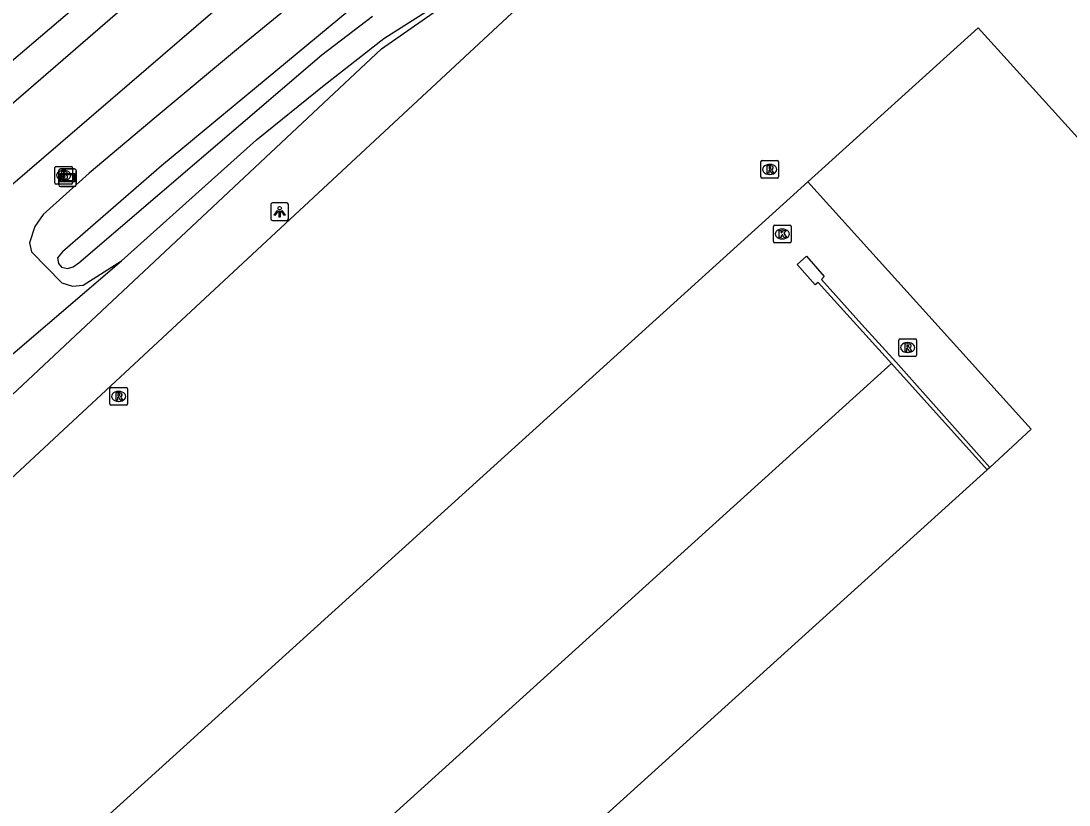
# Model space of a CAD drawing. Extents: x 156141 to 158132, y 385651 to 388399.
# Drawn here: x 156557 to 156616.3, y 387555 to 387599.4 of the extents above; entities that cross this region are included whole.
import ezdxf

# ---------------------------------------------------------------- set-up
doc = ezdxf.new("R2010")
doc.units = 0
for name, color, linetype in [('IMGEO_Berm_groen', 7, 'Continuous'), ('IMGEO_Brandkraan', 7, 'Continuous'), ('IMGEO_Fietspad_gesloten', 7, 'Continuous'), ('IMGEO_Groenvoorziening', 7, 'Continuous'), ('IMGEO_Hek', 7, 'Continuous'), ('IMGEO_Kolk', 7, 'Continuous'), ('IMGEO_Lichtpunt', 7, 'Continuous'), ('IMGEO_Lijnafwatering', 7, 'Continuous'), ('IMGEO_Muur', 7, 'Continuous'), ('IMGEO_Pand', 7, 'Continuous'), ('IMGEO_Rijbaan_lokaal_gesloten', 7, 'Continuous'), ('IMGEO_Rioolput', 7, 'Continuous'), ('IMGEO_Verklikker', 7, 'Continuous'), ('IMGEO_Waterloop', 7, 'Continuous')]:
    doc.layers.add(name, color=color, linetype=linetype)

msp = doc.modelspace()

# ---------------------------------------------------------------- linework, layer by layer
at = {"layer": 'IMGEO_Berm_groen'}
for points in [[(156594.228, 387618.002), (156594.161, 387618.028), (156593.291, 387618.392), (156591.481, 387617.853), (156589.419, 387616.17), (156586.681, 387613.782), (156584.292, 387611.071), (156581.372, 387608.069), (156579.258, 387605.991), (156576.15, 387603.478), (156569.414, 387597.957), (156564.654, 387593.969), (156560.852, 387590.786), (156558.247, 387588.454), (156557.775, 387587.764), (156557.476, 387586.854), (156557.603, 387586.343), (156559.305, 387584.578), (156559.905, 387584.391), (156560.52, 387584.454), (156562.689, 387585.819)], [(156556.411, 387580.45), (156562.689, 387585.819)]]:
    msp.add_lwpolyline(points, dxfattribs=at)
at = {"layer": 'IMGEO_Brandkraan'}
for p, q in [((156558.916, 387590.239), (156558.916, 387591.091)), ((156558.991, 387591.165), (156559.843, 387591.165)), ((156559.404, 387590.945), (156559.429, 387590.945)), ((156559.917, 387591.091), (156559.917, 387590.239)), ((156559.427, 387590.385), (156559.402, 387590.385)), ((156559.843, 387590.165), (156558.991, 387590.165))]:
    msp.add_line(p, q, dxfattribs=at)
for points in [[(156558.916, 387590.239), (156558.916, 387591.091)], [(156558.991, 387591.165), (156559.843, 387591.165)], [(156559.264, 387590.865), (156559.264, 387590.465), (156559.477, 387590.465)], [(156559.495, 387590.865), (156559.264, 387590.865)], [(156559.443, 387590.784), (156559.389, 387590.784), (156559.389, 387590.708)], [(156559.917, 387591.091), (156559.917, 387590.239)], [(156559.389, 387590.708), (156559.442, 387590.708)], [(156559.451, 387590.632), (156559.389, 387590.632), (156559.389, 387590.551)], [(156559.389, 387590.551), (156559.451, 387590.551)], [(156559.843, 387590.165), (156558.991, 387590.165)]]:
    msp.add_lwpolyline(points, dxfattribs=at)
for centre, radius, start, end in [((156558.993, 387591.089), 0.0765, 91.55205, 178.44795), ((156558.993, 387591.089), 0.0765, 91.55205, 178.44795), ((156559.444, 387590.746), 0.0379, 267.82845, 90.93552), ((156559.499, 387590.72), 0.145, 59.4692, 91.53667), ((156559.524, 387590.767), 0.0922, 285.51372, 58.15012), ((156559.841, 387591.089), 0.0765, 1.55205, 88.44795), ((156559.841, 387591.089), 0.0765, 1.55205, 88.44795), ((156558.993, 387590.241), 0.0765, 181.55205, 268.44795), ((156558.993, 387590.241), 0.0765, 181.55205, 268.44795), ((156559.452, 387590.591), 0.0404, 269.87594, 90.50774), ((156559.483, 387590.716), 0.251, 268.66757, 293.53466), ((156559.529, 387590.575), 0.105, 301.31148, 78.98903), ((156559.841, 387590.241), 0.0765, 271.55205, 358.44795), ((156559.841, 387590.241), 0.0765, 271.55205, 358.44795)]:
    msp.add_arc(centre, radius, start, end, dxfattribs=at)
for centre, major_axis, ratio, start_param, end_param in [((156559.403, 387590.665), (-0.387, 0.002), 0.722429, 4.712389, 7.853982), ((156559.428, 387590.665), (-0.39, 0.002), 0.717154, 1.570796, 4.712389)]:
    msp.add_ellipse(centre, major_axis=major_axis, ratio=ratio, start_param=start_param, end_param=end_param, dxfattribs=at)
at = {"layer": 'IMGEO_Fietspad_gesloten'}
for points in [[(156585.415, 387620.086), (156578.126, 387613.433), (156551.398, 387590.304), (156495.527, 387537.568), (156379.452, 387427.902)], [(156590.669, 387620.135), (156581.442, 387611.597), (156554.376, 387588.321), (156498.217, 387535.194), (156430.268, 387471.316), (156381.614, 387425.402)]]:
    msp.add_lwpolyline(points, dxfattribs=at)
at = {"layer": 'IMGEO_Groenvoorziening'}
msp.add_lwpolyline([(156562.689, 387585.819), (156570.318, 387592.668), (156574.157, 387595.767), (156577.521, 387598.409), (156580.111, 387600.038), (156584.957, 387603.57), (156587.219, 387605.389), (156593.652, 387610.168), (156595.879, 387611.476), (156598.448, 387613.109), (156599.494, 387613.824)], dxfattribs=at)
at = {"layer": 'IMGEO_Hek'}
msp.add_lwpolyline([(156646.881, 387477.996), (156638.619, 387470.479), (156638.602, 387470.464), (156602.22, 387437.666), (156601.882, 387437.361), (156590.708, 387427.281), (156590.403, 387427.007), (156590.376, 387426.982), (156553.024, 387393.236), (156505.235, 387445.99), (156463.944, 387491.685), (156532.587, 387555.868), (156577.395, 387597.823), (156580.308, 387599.849), (156603.227, 387615.785)], dxfattribs=at)
at = {"layer": 'IMGEO_Kolk'}
for p, q in [((156599.636, 387587.845), (156600.488, 387587.845)), ((156599.561, 387586.919), (156599.561, 387587.771)), ((156600.049, 387587.625), (156600.074, 387587.625)), ((156600.562, 387587.771), (156600.562, 387586.919)), ((156600.488, 387586.845), (156599.636, 387586.845)), ((156600.072, 387587.065), (156600.047, 387587.065))]:
    msp.add_line(p, q, dxfattribs=at)
for points in [[(156599.636, 387587.845), (156600.488, 387587.845)], [(156599.561, 387586.919), (156599.561, 387587.771)], [(156599.882, 387587.545), (156600.005, 387587.545), (156600.005, 387587.394), (156600.135, 387587.545), (156600.299, 387587.545), (156600.153, 387587.394), (156600.306, 387587.145), (156600.154, 387587.145), (156600.069, 387587.309), (156600.005, 387587.242), (156600.005, 387587.145), (156599.882, 387587.145), (156599.882, 387587.545)], [(156600.562, 387587.771), (156600.562, 387586.919)], [(156600.488, 387586.845), (156599.636, 387586.845)]]:
    msp.add_lwpolyline(points, dxfattribs=at)
for centre, start, end in [((156599.638, 387587.769), 91.55205, 178.44795), ((156599.638, 387587.769), 91.55205, 178.44795), ((156600.486, 387587.769), 1.55205, 88.44795), ((156600.486, 387587.769), 1.55205, 88.44795), ((156599.638, 387586.921), 181.55205, 268.44795), ((156599.638, 387586.921), 181.55205, 268.44795), ((156600.486, 387586.921), 271.55205, 358.44795), ((156600.486, 387586.921), 271.55205, 358.44795)]:
    msp.add_arc(centre, 0.0765, start, end, dxfattribs=at)
for centre, major_axis, ratio, start_param, end_param in [((156600.048, 387587.345), (-0.387, 0.002), 0.722429, 4.712389, 7.853982), ((156600.073, 387587.345), (-0.39, 0.002), 0.717154, 1.570796, 4.712389)]:
    msp.add_ellipse(centre, major_axis=major_axis, ratio=ratio, start_param=start_param, end_param=end_param, dxfattribs=at)
at = {"layer": 'IMGEO_Lichtpunt'}
for p, q in [((156571.13, 387589.013), (156571.13, 387588.206)), ((156571.13, 387589.013), (156571.13, 387588.206)), ((156572.032, 387589.108), (156571.224, 387589.108)), ((156572.032, 387589.108), (156571.224, 387589.108)), ((156572.126, 387588.206), (156572.126, 387589.013)), ((156572.126, 387588.206), (156572.126, 387589.013)), ((156571.224, 387588.112), (156572.032, 387588.112)), ((156571.224, 387588.112), (156572.032, 387588.112))]:
    msp.add_line(p, q, dxfattribs=at)
for points in [[(156571.504, 387588.677), (156571.543, 387588.649), (156571.355, 387588.387), (156571.317, 387588.414), (156571.504, 387588.677)], [(156571.606, 387588.629), (156571.653, 387588.629), (156571.653, 387588.307), (156571.606, 387588.307), (156571.606, 387588.629)], [(156571.716, 387588.649), (156571.754, 387588.676), (156571.941, 387588.414), (156571.902, 387588.386), (156571.716, 387588.649)]]:
    msp.add_lwpolyline(points, dxfattribs=at)
msp.add_circle((156571.629, 387588.811), 0.0994, dxfattribs=at)
for centre, start, end in [((156571.224, 387589.013), 90, 180), ((156571.224, 387589.013), 90, 180), ((156572.032, 387589.013), 0, 90), ((156572.032, 387589.013), 0, 90), ((156571.224, 387588.206), 180, 270), ((156571.224, 387588.206), 180, 270), ((156572.032, 387588.206), 270, 0), ((156572.032, 387588.206), 270, 360)]:
    msp.add_arc(centre, 0.0946, start, end, dxfattribs=at)
at = {"layer": 'IMGEO_Lijnafwatering'}
for points in [[(156606.24, 387580.011), (156590.555, 387565.818)], [(156590.555, 387565.818), (156574.871, 387551.626)]]:
    msp.add_lwpolyline(points, dxfattribs=at)
at = {"layer": 'IMGEO_Muur'}
msp.add_lwpolyline([(156611.662, 387574.003), (156606.24, 387580.011), (156602.099, 387584.599), (156601.924, 387584.473), (156600.909, 387585.613), (156601.431, 387586.084), (156602.425, 387584.938), (156602.286, 387584.768), (156604.541, 387582.247), (156606.49, 387580.116), (156611.806, 387574.133)], dxfattribs=at)
at = {"layer": 'IMGEO_Pand'}
for points in [[(156649.493, 387556.673), (156611.15, 387599.011), (156601.503, 387590.29)], [(156601.503, 387590.29), (156614.14, 387576.3), (156611.806, 387574.133)], [(156611.662, 387574.003), (156569.315, 387535.705), (156533.206, 387503.06)], [(156611.806, 387574.133), (156611.662, 387574.003)]]:
    msp.add_lwpolyline(points, dxfattribs=at)
at = {"layer": 'IMGEO_Rijbaan_lokaal_gesloten'}
for points in [[(156379.528, 387430.462), (156494.497, 387538.848), (156552.666, 387593.555), (156552.503, 387593.766), (156576.876, 387614.53)], [(156466.435, 387489.763), (156478.39, 387500.9), (156479.281, 387501.735), (156480.114, 387502.834), (156480.58, 387503.254), (156481.503, 387503.777), (156497.027, 387518.253), (156529.401, 387548.361), (156559.408, 387576.269), (156587.969, 387602.829)], [(156601.503, 387590.29), (156499.725, 387498.144)]]:
    msp.add_lwpolyline(points, dxfattribs=at)
at = {"layer": 'IMGEO_Rioolput'}
for p, q in [((156598.852, 387590.574), (156598.852, 387591.426)), ((156598.927, 387591.5), (156599.779, 387591.5)), ((156599.853, 387591.426), (156599.853, 387590.574)), ((156599.34, 387591.28), (156599.365, 387591.28)), ((156599.779, 387590.5), (156598.927, 387590.5)), ((156599.363, 387590.72), (156599.338, 387590.72)), ((156606.654, 387580.497), (156606.654, 387581.349)), ((156606.729, 387581.423), (156607.581, 387581.423)), ((156607.655, 387581.349), (156607.655, 387580.497)), ((156607.142, 387581.203), (156607.167, 387581.203)), ((156607.581, 387580.423), (156606.729, 387580.423)), ((156607.165, 387580.643), (156607.14, 387580.643)), ((156562.021, 387577.733), (156562.021, 387578.585)), ((156562.096, 387578.659), (156562.948, 387578.659)), ((156562.509, 387578.439), (156562.534, 387578.439)), ((156563.022, 387578.585), (156563.022, 387577.733)), ((156562.532, 387577.879), (156562.507, 387577.879)), ((156562.948, 387577.659), (156562.096, 387577.659))]:
    msp.add_line(p, q, dxfattribs=at)
for points in [[(156598.852, 387590.574), (156598.852, 387591.426)], [(156598.927, 387591.5), (156599.779, 387591.5)], [(156599.853, 387591.426), (156599.853, 387590.574)], [(156599.441, 387591.198), (156599.189, 387591.2), (156599.189, 387590.8)], [(156599.189, 387590.8), (156599.313, 387590.8), (156599.313, 387590.962), (156599.324, 387590.962)], [(156599.367, 387591.119), (156599.313, 387591.119), (156599.313, 387591.038)], [(156599.313, 387591.038), (156599.365, 387591.038)], [(156599.371, 387590.933), (156599.442, 387590.8), (156599.582, 387590.8), (156599.517, 387590.926)], [(156599.779, 387590.5), (156598.927, 387590.5)], [(156606.654, 387580.497), (156606.654, 387581.349)], [(156606.729, 387581.423), (156607.581, 387581.423)], [(156607.655, 387581.349), (156607.655, 387580.497)], [(156607.243, 387581.121), (156606.991, 387581.123), (156606.991, 387580.723)], [(156606.991, 387580.723), (156607.115, 387580.723), (156607.115, 387580.885), (156607.126, 387580.885)], [(156607.169, 387581.042), (156607.115, 387581.042), (156607.115, 387580.961)], [(156607.115, 387580.961), (156607.167, 387580.961)], [(156607.173, 387580.856), (156607.244, 387580.723), (156607.384, 387580.723), (156607.319, 387580.849)], [(156607.581, 387580.423), (156606.729, 387580.423)], [(156562.021, 387577.733), (156562.021, 387578.585)], [(156562.096, 387578.659), (156562.948, 387578.659)], [(156562.61, 387578.357), (156562.358, 387578.359), (156562.358, 387577.959)], [(156563.022, 387578.585), (156563.022, 387577.733)], [(156562.358, 387577.959), (156562.482, 387577.959), (156562.482, 387578.121), (156562.493, 387578.121)], [(156562.536, 387578.278), (156562.482, 387578.278), (156562.482, 387578.197)], [(156562.482, 387578.197), (156562.534, 387578.197)], [(156562.54, 387578.092), (156562.611, 387577.959), (156562.751, 387577.959), (156562.686, 387578.085)], [(156562.948, 387577.659), (156562.096, 387577.659)]]:
    msp.add_lwpolyline(points, dxfattribs=at)
for centre, radius, start, end in [((156598.929, 387591.424), 0.0765, 91.55205, 178.44795), ((156598.929, 387591.424), 0.0765, 91.55205, 178.44795), ((156599.777, 387591.424), 0.0765, 1.55205, 88.44795), ((156599.777, 387591.424), 0.0765, 1.55205, 88.44795), ((156599.323, 387590.909), 0.0533, 26.02933, 88.69889), ((156599.349, 387591.227), 0.19, 274.7715, 282.96867), ((156599.373, 387591.023), 0.0964, 77.00612, 93.18647), ((156599.387, 387591.08), 0.0378, 276.66336, 79.67722), ((156599.44, 387591.088), 0.109, 350.36119, 89.41601), ((156599.438, 387591.088), 0.112, 277.58423, 350.98172), ((156599.422, 387590.873), 0.108, 29.51342, 73.79051), ((156598.929, 387590.576), 0.0765, 181.55205, 268.44795), ((156598.929, 387590.576), 0.0765, 181.55205, 268.44795), ((156599.777, 387590.576), 0.0765, 271.55205, 358.44795), ((156599.777, 387590.576), 0.0765, 271.55205, 358.44795), ((156606.731, 387581.347), 0.0765, 91.55205, 178.44795), ((156606.731, 387581.347), 0.0765, 91.55205, 178.44795), ((156607.579, 387581.347), 0.0765, 1.55205, 88.44795), ((156607.579, 387581.347), 0.0765, 1.55205, 88.44795), ((156607.125, 387580.832), 0.0533, 26.02933, 88.69889), ((156607.151, 387581.15), 0.19, 274.7715, 282.96867), ((156607.175, 387580.946), 0.0964, 77.00612, 93.18647), ((156607.189, 387581.003), 0.0378, 276.66336, 79.67722), ((156607.242, 387581.011), 0.109, 350.36119, 89.41601), ((156607.24, 387581.011), 0.112, 277.58423, 350.98172), ((156607.224, 387580.796), 0.108, 29.51342, 73.79051), ((156606.731, 387580.499), 0.0765, 181.55205, 268.44795), ((156606.731, 387580.499), 0.0765, 181.55205, 268.44795), ((156607.579, 387580.499), 0.0765, 271.55205, 358.44795), ((156607.579, 387580.499), 0.0765, 271.55205, 358.44795), ((156562.098, 387578.583), 0.0765, 91.55205, 178.44795), ((156562.098, 387578.583), 0.0765, 91.55205, 178.44795), ((156562.609, 387578.247), 0.109, 350.36119, 89.41601), ((156562.946, 387578.583), 0.0765, 1.55205, 88.44795), ((156562.946, 387578.583), 0.0765, 1.55205, 88.44795), ((156562.098, 387577.735), 0.0765, 181.55205, 268.44795), ((156562.098, 387577.735), 0.0765, 181.55205, 268.44795), ((156562.492, 387578.068), 0.0533, 26.02933, 88.69889), ((156562.518, 387578.386), 0.19, 274.7715, 282.96867), ((156562.542, 387578.182), 0.0964, 77.00612, 93.18647), ((156562.556, 387578.239), 0.0378, 276.66336, 79.67722), ((156562.607, 387578.247), 0.112, 277.58423, 350.98172), ((156562.591, 387578.032), 0.108, 29.51342, 73.79051), ((156562.946, 387577.735), 0.0765, 271.55205, 358.44795), ((156562.946, 387577.735), 0.0765, 271.55205, 358.44795)]:
    msp.add_arc(centre, radius, start, end, dxfattribs=at)
for centre, major_axis, ratio, start_param, end_param in [((156599.339, 387591), (-0.387, 0.002), 0.722429, 4.712389, 7.853982), ((156599.364, 387591), (-0.39, 0.002), 0.717154, 1.570796, 4.712389), ((156607.141, 387580.923), (-0.387, 0.002), 0.722429, 4.712389, 7.853982), ((156607.166, 387580.923), (-0.39, 0.002), 0.717154, 1.570796, 4.712389), ((156562.508, 387578.159), (-0.387, 0.002), 0.722429, 4.712389, 7.853982), ((156562.533, 387578.159), (-0.39, 0.002), 0.717154, 1.570796, 4.712389)]:
    msp.add_ellipse(centre, major_axis=major_axis, ratio=ratio, start_param=start_param, end_param=end_param, dxfattribs=at)
at = {"layer": 'IMGEO_Verklikker'}
for p, q in [((156559.137, 387590.132), (156559.137, 387590.932)), ((156559.137, 387590.932), (156559.137, 387590.132)), ((156559.237, 387591.032), (156560.027, 387591.032)), ((156560.027, 387591.032), (156559.237, 387591.032)), ((156560.127, 387590.932), (156560.127, 387590.132)), ((156560.127, 387590.132), (156560.127, 387590.932)), ((156560.027, 387590.032), (156559.237, 387590.032)), ((156559.237, 387590.032), (156560.027, 387590.032))]:
    msp.add_line(p, q, dxfattribs=at)
for points in [[(156559.238, 387590.764), (156560.026, 387590.764), (156560.026, 387590.3), (156559.238, 387590.3), (156559.238, 387590.764)], [(156559.303, 387590.699), (156559.303, 387590.365), (156559.961, 387590.365), (156559.961, 387590.699), (156559.303, 387590.699)]]:
    msp.add_lwpolyline(points, dxfattribs=at)
for centre, start, end in [((156559.237, 387590.932), 90, 180), ((156559.237, 387590.932), 90, 180), ((156560.027, 387590.932), 0, 90), ((156560.027, 387590.932), 360, 90), ((156559.237, 387590.132), 180, 270), ((156559.237, 387590.132), 180, 270), ((156560.027, 387590.132), 270, 0), ((156560.027, 387590.132), 270, 0)]:
    msp.add_arc(centre, 0.1, start, end, dxfattribs=at)
at = {"layer": 'IMGEO_Waterloop'}
msp.add_lwpolyline([(156581.497, 387604.93), (156564.947, 387591.193), (156559.353, 387586.328), (156559.055, 387585.998), (156559.117, 387585.669), (156559.29, 387585.465), (156559.635, 387585.403), (156559.949, 387585.481), (156560.262, 387585.716), (156574.012, 387597.487), (156576.887, 387599.663)], dxfattribs=at)

doc.saveas('drawing.dxf')
